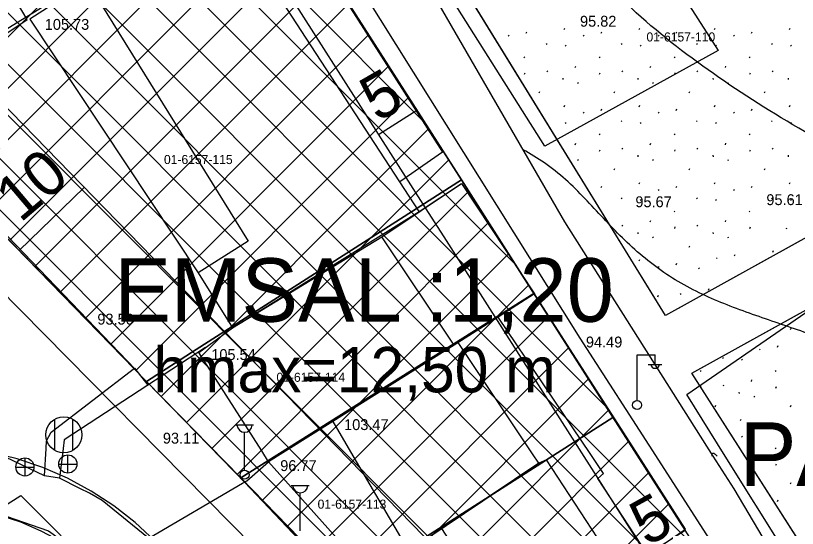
# Model space of a CAD drawing. Extents: x 412225 to 413380, y 4456471 to 4457189.
# Drawn here: x 412842.7 to 412929, y 4456580.8 to 4456637.4 of the extents above; entities that cross this region are included whole.
import ezdxf

# ---------------------------------------------------------------- set-up
doc = ezdxf.new("R2010")
doc.units = 0
for name, color, linetype in [('0_HALİHAZIR', 7, 'Continuous'), ('0_KADASTRO', 7, 'Continuous'), ('Level 20', 7, 'Continuous'), ('Level 28', 7, 'Continuous'), ('Level 30', 7, 'Continuous'), ('Level 34', 7, 'Continuous'), ('Level 41', 7, 'Continuous'), ('Level 62', 7, 'Continuous')]:
    doc.layers.add(name, color=color, linetype=linetype)

msp = doc.modelspace()

# ---------------------------------------------------------------- linework, layer by layer
at = {"layer": '0_HALİHAZIR'}
for p, q in [((412911.264, 4456594.958), (412911.264, 4456599.958)), ((412911.264, 4456599.958), (412913.264, 4456599.958)), ((412913.264, 4456598.958), (412913.264, 4456599.958)), ((412912.504, 4456598.918), (412914.004, 4456598.918)), ((412846.98, 4456589.425), (412846.98, 4456592.885)), ((412848.98, 4456589.425), (412848.98, 4456592.885)), ((412866.929, 4456592.246), (412868.929, 4456592.246)), ((412867.929, 4456587.246), (412867.929, 4456591.439)), ((412843.693, 4456586.602), (412843.693, 4456588.602)), ((412848.435, 4456586.926), (412848.435, 4456588.926)), ((412847.415, 4456587.916), (412849.415, 4456587.916)), ((412842.673, 4456587.592), (412844.673, 4456587.592)), ((412873.076, 4456585.571), (412875.076, 4456585.571)), ((412874.076, 4456580.571), (412874.076, 4456584.764))]:
    msp.add_line(p, q, dxfattribs=at)
for points in [[(412867.51, 4456663.509), (412872.358, 4456661.029), (412881.041, 4456663.489), (412895.246, 4456672.813), (412908.995, 4456651.055), (412920.23, 4456633.539), (412901.098, 4456623.008), (412880.299, 4456655.901)], [(412864.09, 4456649.23), (412861.323, 4456653.662), (412867.276, 4456657.602), (412889.795, 4456622.312), (412885.06, 4456619.071)], [(412919.679, 4456588.811), (412903.278, 4456614.656), (412885.748, 4456645.008), (412878.592, 4456656.738)], [(412871.802, 4456654.718), (412904.956, 4456601.822), (412913.295, 4456588.884)], [(412826.926, 4456625.298), (412827.917, 4456626.274), (412843.946, 4456636.945), (412841.419, 4456641.224), (412821.803, 4456629.264)], [(412855.859, 4456598.383), (412828.59, 4456626.722)], [(412869.824, 4456589.38), (412862.877, 4456600.24), (412866.615, 4456602.955), (412866.615, 4456602.955), (412866.615, 4456602.955), (412883.071, 4456613.007), (412887.214, 4456615.767), (412891.869, 4456618.868), (412899.927, 4456606.7), (412891.058, 4456601.034), (412872.443, 4456589.35)], [(412911.377, 4456588.906), (412899.927, 4456606.7), (412895.922, 4456604.142), (412891.509, 4456601.322), (412891.058, 4456601.034), (412877.666, 4456592.629), (412872.443, 4456589.35)], [(412921.008, 4456588.796), (412916.753, 4456595.597), (412933.097, 4456606.839)], [(412906.149, 4456588.966), (412895.922, 4456604.142), (412891.058, 4456601.034), (412877.666, 4456592.629), (412879.638, 4456589.268)], [(412863.609, 4456600.771), (412848.004, 4456590.594), (412847.894, 4456589.631)], [(412899.738, 4456589.039), (412891.509, 4456601.322), (412877.666, 4456592.629), (412879.638, 4456589.268)], [(412846.031, 4456589.652), (412846.081, 4456590.476), (412846.583, 4456591.432), (412855.769, 4456598.499), (412857.245, 4456596.621)], [(412881.845, 4456554.722), (412879.45, 4456557.461), (412865.623, 4456571.851), (412857.342, 4456579.74), (412852.222, 4456583.923), (412850.805, 4456584.701), (412849.763, 4456585.251), (412847.518, 4456586.365), (412845.846, 4456586.624), (412840.652, 4456589.088), (412835.581, 4456589.771)], [(412845.846, 4456586.624), (412846.031, 4456589.652)], [(412847.894, 4456589.631), (412847.518, 4456586.365)], [(412872.443, 4456589.35), (412870.588, 4456588.186), (412869.824, 4456589.38)], [(412872.443, 4456589.35), (412870.588, 4456588.186), (412891.81, 4456564.468), (412895.209, 4456566.817), (412897.721, 4456568.394), (412909.387, 4456575.969), (412912.447, 4456577.915), (412916.632, 4456580.74), (412911.377, 4456588.906)], [(412879.638, 4456589.268), (412886.04, 4456578.355), (412900.426, 4456588.012), (412899.738, 4456589.039)], [(412879.638, 4456589.268), (412886.04, 4456578.355), (412889.693, 4456580.807), (412897.721, 4456568.394), (412909.387, 4456575.969), (412912.447, 4456577.915), (412906.931, 4456586.341), (412907.561, 4456586.872), (412906.149, 4456588.966)], [(412913.295, 4456588.884), (412919.192, 4456579.735), (412920.588, 4456578.603), (412929.641, 4456561.983), (412929.614, 4456561.425), (412929.522, 4456560.992), (412924.043, 4456557.5)], [(412984.218, 4456588.075), (412978.772, 4456585.262), (412949.513, 4456570.696), (412935.083, 4456563.496), (412934.782, 4456563.569), (412921.975, 4456585.192), (412919.679, 4456588.811)], [(412927.589, 4456578.276), (412921.008, 4456588.796)], [(412857.276, 4456579.702), (412867.714, 4456585.805), (412868.194, 4456586.081), (412870.588, 4456588.186)], [(412867.943, 4456585.937), (412889.326, 4456563.352)], [(412849.345, 4456564.432), (412841.252, 4456573.231), (412832.897, 4456581.857), (412832.65, 4456582.223), (412832.65, 4456582.651), (412833.423, 4456583.292), (412837.875, 4456583.453), (412846.291, 4456580.566), (412852.841, 4456575.869), (412864.259, 4456564.282), (412874.838, 4456553.247), (412879.145, 4456548.669)]]:
    msp.add_lwpolyline(points, dxfattribs=at)
for points in [[(412862.806, 4456609.005), (412866.615, 4456602.955), (412887.214, 4456615.767), (412865.017, 4456649.812), (412850.743, 4456640.842), (412850.606, 4456641.13), (412844.237, 4456637.007)], [(412887.214, 4456615.767), (412865.017, 4456649.812), (412850.743, 4456640.842), (412868.32, 4456612.516), (412862.806, 4456609.005), (412866.615, 4456602.955), (412883.071, 4456613.007)], [(412891.058, 4456601.034), (412883.071, 4456613.007), (412891.869, 4456618.868), (412899.927, 4456606.7)], [(412889.693, 4456580.807), (412897.721, 4456568.394), (412909.387, 4456575.969), (412901.278, 4456588.385), (412900.426, 4456588.012)]]:
    msp.add_lwpolyline(points, close=True, dxfattribs=at)
for centre, radius in [((412911.275, 4456594.433), 0.5), ((412847.98, 4456591.155), 2), ((412843.678, 4456587.61), 1), ((412848.42, 4456587.934), 1), ((412867.929, 4456586.746), 0.5)]:
    msp.add_circle(centre, radius, dxfattribs=at)
for centre, radius, start, end in [((412913.265, 4456598.962), 0.474, 184.83843, 355.14641), ((412867.929, 4456592.276), 0.837, 183.298, 356.90719), ((412874.076, 4456585.601), 0.837, 183.298, 356.90719)]:
    msp.add_arc(centre, radius, start, end, dxfattribs=at)
for points in [[(413005.761, 4456630.522), (413001.136, 4456632.263), (412984.376, 4456642.94), (412977.117, 4456647.694), (412971.593, 4456652.141), (412957.205, 4456665.099), (412943.851, 4456675.858), (412940.258, 4456678.239), (412939.048, 4456679.041), (412936.231, 4456681.076), (412913.981, 4456697.425), (412905.411, 4456706.117)], [(413011.724, 4456606.102), (412995.239, 4456621.045), (412991.947, 4456623.876), (412990.801, 4456624.547), (412958.936, 4456637.403), (412954.567, 4456639.817), (412938.594, 4456650.328), (412929.62, 4456655.175), (412907.019, 4456665.994), (412895.993, 4456677.467), (412894.135, 4456680.08), (412893.583, 4456681.1), (412886.792, 4456695.431)], [(412954.779, 4456612.553), (412952.206, 4456613.697), (412941.009, 4456618.727), (412920.288, 4456630.573), (412911.175, 4456637.709), (412908.09, 4456640.597), (412896.792, 4456650.717), (412890.704, 4456656.374), (412889.418, 4456657.685), (412876.396, 4456672.773), (412875.794, 4456673.634), (412875.1, 4456674.94), (412874.235, 4456677.292), (412871.061, 4456682.644), (412869.151, 4456684.963)], [(412939.041, 4456598.618), (412936.32, 4456599.88), (412933.562, 4456601.052), (412930.757, 4456602.11), (412927.923, 4456603.093), (412925.084, 4456604.063), (412922.262, 4456605.079), (412919.483, 4456606.203), (412916.787, 4456607.502), (412914.237, 4456609.051), (412911.864, 4456610.861), (412909.647, 4456612.876), (412907.564, 4456615.031), (412905.512, 4456617.214), (412903.379, 4456619.302), (412901.039, 4456621.146), (412898.69, 4456622.599)], [(412919.523, 4456589.011), (412919.52, 4456588.986), (412919.527, 4456588.813)], [(412920.114, 4456588.806), (412919.983, 4456588.923), (412919.845, 4456589.03), (412919.691, 4456589.104), (412919.578, 4456589.085), (412919.535, 4456589.039)]]:
    msp.add_spline(points, degree=3, dxfattribs=at)
at = {"layer": '0_KADASTRO'}
for points in [[(412877.7, 4456663.9), (412892.499, 4456672.986), (412911.66, 4456684.75), (412947.76, 4456622.78), (412914.4, 4456604.32)], [(412824.012, 4456630.971), (412867.363, 4456657.565), (412891.881, 4456619.266), (412862.602, 4456600.548), (412857.121, 4456597.044)], [(412857.121, 4456597.044), (412862.602, 4456600.548), (412891.881, 4456619.266), (412899.872, 4456606.753), (412870.513, 4456588.289), (412867.507, 4456586.399)], [(412867.507, 4456586.399), (412870.513, 4456588.289), (412899.872, 4456606.753), (412908.609, 4456593.073), (412879.275, 4456574.337)], [(412917.33, 4456597.96), (412933.33, 4456606.81), (412953.48, 4456575.26), (412936.96, 4456567.22)], [(412879.275, 4456574.337), (412908.609, 4456593.073), (412916.574, 4456580.611), (412916.175, 4456580.357), (412905.604, 4456573.61), (412904.319, 4456572.79), (412896.563, 4456567.84), (412894.881, 4456566.767), (412889.808, 4456563.529), (412887.18, 4456566.226)], [(412831.32, 4456576.91), (412843.23, 4456584.47), (412896.33, 4456531.19), (412884.4, 4456523.61)]]:
    msp.add_lwpolyline(points, close=True, dxfattribs=at)
at = {"layer": 'Level 20'}
for p, q in [((412836.343, 4456632.677), (412865.806, 4456650.756)), ((412882.733, 4456624.259), (412886.947, 4456626.951)), ((412850.208, 4456618.449), (412843.046, 4456611.47))]:
    msp.add_line(p, q, dxfattribs=at)
for points in [[(412867.035, 4456648.833), (412887.632, 4456616.591), (412890.181, 4456612.594), (412904.356, 4456590.395), (412912.32, 4456577.931), (412920.976, 4456564.381)], [(412908.513, 4456558.634), (412896.927, 4456570.522), (412886.396, 4456581.334), (412864.245, 4456604.044), (412838.252, 4456630.718)]]:
    msp.add_lwpolyline(points, dxfattribs=at)
at = {"layer": 'Level 28'}
for p, q in [((412947.76, 4456622.803), (412914.391, 4456604.331)), ((412914.391, 4456604.331), (412912.816, 4456606.888)), ((412917.331, 4456597.957), (412933.321, 4456606.808)), ((412936.958, 4456567.223), (412917.331, 4456597.957))]:
    msp.add_line(p, q, dxfattribs=at)
for points in [[(412912.816, 4456606.888), (412881.404, 4456657.877)], [(412871.266, 4456651.496), (412891.846, 4456619.281), (412894.396, 4456615.284), (412908.57, 4456593.086), (412916.533, 4456580.623), (412928.276, 4456562.241)], [(412902.582, 4456550.392), (412889.765, 4456563.544), (412879.235, 4456574.354), (412857.085, 4456597.063), (412829.598, 4456625.27)]]:
    msp.add_lwpolyline(points, dxfattribs=at)
at = {"layer": 'Level 34'}
for p, q in [((412836.189, 4456629.419), (412859.559, 4456652.789)), ((412839.179, 4456615.438), (412872.814, 4456649.074)), ((412836.387, 4456618.303), (412866.716, 4456648.632)), ((412887.776, 4456625.653), (412865.538, 4456647.891)), ((412841.971, 4456612.573), (412875.019, 4456645.622)), ((412897.767, 4456610.004), (412862.066, 4456645.706)), ((412907.76, 4456594.355), (412858.594, 4456643.521)), ((412848.179, 4456636.965), (412842.7, 4456642.444)), ((412844.762, 4456609.708), (412877.224, 4456642.17)), ((412917.768, 4456578.69), (412855.122, 4456641.335)), ((412844.707, 4456634.78), (412839.194, 4456640.293)), ((412833.595, 4456621.168), (412851.453, 4456639.026)), ((412847.554, 4456606.843), (412879.429, 4456638.718)), ((412927.774, 4456563.027), (412851.651, 4456639.15)), ((412924.599, 4456560.545), (412848.179, 4456636.965)), ((412850.346, 4456603.978), (412881.634, 4456635.266)), ((412920.727, 4456558.76), (412844.707, 4456634.78)), ((412916.856, 4456556.974), (412841.236, 4456632.595)), ((412853.138, 4456601.113), (412883.839, 4456631.815)), ((412912.984, 4456555.189), (412837.763, 4456630.41)), ((412909.113, 4456553.404), (412834.291, 4456628.225)), ((412855.93, 4456598.248), (412886.044, 4456628.363)), ((412905.241, 4456551.618), (412830.82, 4456626.04)), ((412858.722, 4456595.384), (412888.249, 4456624.911)), ((412861.516, 4456592.521), (412890.454, 4456621.459)), ((412864.309, 4456589.657), (412892.659, 4456618.007)), ((412867.102, 4456586.793), (412894.862, 4456614.554)), ((412869.895, 4456583.929), (412897.067, 4456611.101)), ((412872.688, 4456581.066), (412899.271, 4456607.649)), ((412875.482, 4456578.202), (412901.476, 4456604.196)), ((412878.275, 4456575.338), (412903.68, 4456600.744)), ((412881.067, 4456572.474), (412905.885, 4456597.292)), ((412883.858, 4456569.608), (412908.089, 4456593.839)), ((412886.649, 4456566.742), (412910.294, 4456590.387)), ((412889.441, 4456563.877), (412912.5, 4456586.936)), ((412892.233, 4456561.012), (412914.705, 4456583.484))]:
    msp.add_line(p, q, dxfattribs=at)
at = {"layer": 'Level 41'}
for p, q in [((412903.221, 4456635.856), (412903.291, 4456636.016)), ((412911.514, 4456635.856), (412911.584, 4456636.016)), ((412919.807, 4456635.856), (412919.877, 4456636.016)), ((412928.1, 4456635.856), (412928.17, 4456636.016)), ((412897.023, 4456635.24), (412897.094, 4456635.134)), ((412899.011, 4456635.448), (412899.082, 4456635.608)), ((412905.316, 4456635.24), (412905.387, 4456635.134)), ((412907.304, 4456635.448), (412907.375, 4456635.608)), ((412913.609, 4456635.24), (412913.68, 4456635.134)), ((412915.597, 4456635.448), (412915.668, 4456635.608)), ((412921.902, 4456635.24), (412921.973, 4456635.134)), ((412923.89, 4456635.448), (412923.961, 4456635.608)), ((412901.231, 4456634.311), (412901.302, 4456634.204)), ((412909.524, 4456634.311), (412909.595, 4456634.204)), ((412917.817, 4456634.311), (412917.888, 4456634.204)), ((412926.11, 4456634.311), (412926.181, 4456634.204)), ((412903.33, 4456634.119), (412903.401, 4456634.012)), ((412911.623, 4456634.119), (412911.694, 4456634.012)), ((412919.916, 4456634.119), (412919.987, 4456634.012)), ((412928.209, 4456634.119), (412928.28, 4456634.012)), ((412898.775, 4456632.858), (412898.846, 4456632.751)), ((412907.068, 4456632.858), (412907.139, 4456632.751)), ((412915.361, 4456632.858), (412915.432, 4456632.751)), ((412923.654, 4456632.858), (412923.725, 4456632.751)), ((412904.427, 4456631.665), (412904.498, 4456631.824)), ((412912.72, 4456631.665), (412912.791, 4456631.824)), ((412921.013, 4456631.665), (412921.084, 4456631.824)), ((412898.833, 4456630.936), (412898.905, 4456631.096)), ((412901.298, 4456631.281), (412901.369, 4456631.174)), ((412907.126, 4456630.936), (412907.198, 4456631.096)), ((412909.591, 4456631.281), (412909.662, 4456631.174)), ((412915.419, 4456630.936), (412915.491, 4456631.096)), ((412917.884, 4456631.281), (412917.955, 4456631.174)), ((412923.712, 4456630.936), (412923.784, 4456631.096)), ((412926.177, 4456631.281), (412926.248, 4456631.174)), ((412903.056, 4456630.49), (412903.074, 4456630.33)), ((412904.686, 4456630.02), (412904.756, 4456629.913)), ((412911.349, 4456630.49), (412911.367, 4456630.33)), ((412912.979, 4456630.02), (412913.049, 4456629.913)), ((412919.642, 4456630.49), (412919.66, 4456630.33)), ((412921.272, 4456630.02), (412921.342, 4456629.913)), ((412927.935, 4456630.49), (412927.953, 4456630.33)), ((412900.449, 4456628.876), (412900.521, 4456629.036)), ((412908.742, 4456628.876), (412908.814, 4456629.036)), ((412917.035, 4456628.876), (412917.107, 4456629.036)), ((412925.328, 4456628.876), (412925.4, 4456629.036)), ((412903.221, 4456627.346), (412903.291, 4456627.506)), ((412911.514, 4456627.346), (412911.584, 4456627.506)), ((412919.807, 4456627.346), (412919.877, 4456627.506)), ((412928.1, 4456627.346), (412928.17, 4456627.506)), ((412905.316, 4456626.73), (412905.387, 4456626.624)), ((412907.304, 4456626.938), (412907.375, 4456627.098)), ((412913.609, 4456626.73), (412913.68, 4456626.624)), ((412915.597, 4456626.938), (412915.668, 4456627.098)), ((412921.902, 4456626.73), (412921.973, 4456626.624)), ((412923.89, 4456626.938), (412923.961, 4456627.098)), ((412909.524, 4456625.801), (412909.595, 4456625.694)), ((412917.817, 4456625.801), (412917.888, 4456625.694)), ((412926.11, 4456625.801), (412926.181, 4456625.694)), ((412903.33, 4456625.609), (412903.401, 4456625.502)), ((412911.623, 4456625.609), (412911.694, 4456625.502)), ((412919.916, 4456625.609), (412919.987, 4456625.502)), ((412928.209, 4456625.609), (412928.28, 4456625.502)), ((412907.068, 4456624.348), (412907.139, 4456624.241)), ((412915.361, 4456624.348), (412915.432, 4456624.241)), ((412923.654, 4456624.348), (412923.725, 4456624.241)), ((412904.427, 4456623.155), (412904.498, 4456623.314)), ((412912.72, 4456623.155), (412912.791, 4456623.314)), ((412921.013, 4456623.155), (412921.084, 4456623.314)), ((412907.126, 4456622.426), (412907.198, 4456622.586)), ((412909.591, 4456622.771), (412909.662, 4456622.664)), ((412915.419, 4456622.426), (412915.491, 4456622.586)), ((412917.884, 4456622.771), (412917.955, 4456622.664)), ((412923.712, 4456622.426), (412923.784, 4456622.586)), ((412926.177, 4456622.771), (412926.248, 4456622.664)), ((412904.686, 4456621.51), (412904.756, 4456621.403)), ((412911.349, 4456621.98), (412911.367, 4456621.82)), ((412912.979, 4456621.51), (412913.049, 4456621.403)), ((412919.642, 4456621.98), (412919.66, 4456621.82)), ((412921.272, 4456621.51), (412921.342, 4456621.403)), ((412927.935, 4456621.98), (412927.953, 4456621.82)), ((412908.742, 4456620.366), (412908.814, 4456620.526)), ((412917.035, 4456620.366), (412917.107, 4456620.526)), ((412925.328, 4456620.366), (412925.4, 4456620.526)), ((412911.514, 4456618.836), (412911.584, 4456618.996)), ((412919.807, 4456618.836), (412919.877, 4456618.996)), ((412928.1, 4456618.836), (412928.17, 4456618.996)), ((412907.304, 4456618.428), (412907.375, 4456618.588)), ((412913.609, 4456618.22), (412913.68, 4456618.114)), ((412915.597, 4456618.428), (412915.668, 4456618.588)), ((412921.902, 4456618.22), (412921.973, 4456618.114)), ((412923.89, 4456618.428), (412923.961, 4456618.588)), ((412909.524, 4456617.291), (412909.595, 4456617.184)), ((412911.623, 4456617.099), (412911.694, 4456616.992)), ((412917.817, 4456617.291), (412917.888, 4456617.184)), ((412919.916, 4456617.099), (412919.987, 4456616.992)), ((412926.11, 4456617.291), (412926.181, 4456617.184)), ((412928.209, 4456617.099), (412928.28, 4456616.992)), ((412915.361, 4456615.838), (412915.432, 4456615.731)), ((412923.654, 4456615.838), (412923.725, 4456615.731)), ((412912.72, 4456614.645), (412912.791, 4456614.804)), ((412921.013, 4456614.645), (412921.084, 4456614.804)), ((412909.591, 4456614.261), (412909.662, 4456614.154)), ((412915.419, 4456613.916), (412915.491, 4456614.076)), ((412917.884, 4456614.261), (412917.955, 4456614.154)), ((412923.712, 4456613.916), (412923.784, 4456614.076)), ((412927.712, 4456613.981), (412927.782, 4456613.874)), ((412911.349, 4456613.47), (412911.367, 4456613.31)), ((412912.979, 4456613), (412913.049, 4456612.893)), ((412919.642, 4456613.47), (412919.66, 4456613.31)), ((412921.272, 4456613), (412921.342, 4456612.893)), ((412917.035, 4456611.856), (412917.107, 4456612.016)), ((412922.037, 4456610.899), (412922.108, 4456611.059)), ((412926.247, 4456611.307), (412926.317, 4456611.467)), ((412911.514, 4456610.326), (412911.584, 4456610.486)), ((412920.049, 4456610.691), (412920.12, 4456610.585)), ((412913.609, 4456609.71), (412913.68, 4456609.604)), ((412915.597, 4456609.918), (412915.668, 4456610.078)), ((412918.063, 4456609.57), (412918.134, 4456609.463)), ((412916.031, 4456606.732), (412916.102, 4456606.625)), ((412919.16, 4456607.116), (412919.231, 4456607.275)), ((412913.566, 4456606.387), (412913.638, 4456606.547)), ((412928.201, 4456602.765), (412928.273, 4456602.925)), ((412924.775, 4456600.619), (412924.846, 4456600.513)), ((412926.763, 4456600.827), (412926.834, 4456600.987)), ((412920.69, 4456599.69), (412920.761, 4456599.583)), ((412922.789, 4456599.498), (412922.86, 4456599.391)), ((412918.234, 4456598.237), (412918.305, 4456598.13)), ((412926.527, 4456598.237), (412926.598, 4456598.13)), ((412923.886, 4456597.044), (412923.957, 4456597.203)), ((412918.328, 4456596.395), (412918.364, 4456596.475)), ((412920.757, 4456596.66), (412920.828, 4456596.553)), ((412926.585, 4456596.315), (412926.657, 4456596.475)), ((412922.515, 4456595.869), (412922.533, 4456595.709)), ((412924.145, 4456595.399), (412924.215, 4456595.292)), ((412919.908, 4456594.255), (412919.98, 4456594.415)), ((412928.201, 4456594.255), (412928.273, 4456594.415)), ((412922.68, 4456592.725), (412922.75, 4456592.885)), ((412924.775, 4456592.109), (412924.846, 4456592.003)), ((412926.763, 4456592.317), (412926.834, 4456592.477)), ((412922.789, 4456590.988), (412922.86, 4456590.881)), ((412926.527, 4456589.727), (412926.598, 4456589.62)), ((412923.886, 4456588.534), (412923.957, 4456588.693)), ((412926.585, 4456587.805), (412926.657, 4456587.965)), ((412928.201, 4456585.745), (412928.273, 4456585.905)), ((412926.763, 4456583.807), (412926.834, 4456583.967))]:
    msp.add_line(p, q, dxfattribs=at)
at = {"layer": 'Level 62'}
msp.add_line((412903.338, 4456544.013), (412825.552, 4456622.724), dxfattribs=at)
for points in [[(412858.038, 4456579.465), (412855.854, 4456581.492), (412853.505, 4456583.327), (412851.008, 4456584.955), (412848.382, 4456586.365), (412845.646, 4456587.546), (412842.819, 4456588.49), (412839.922, 4456589.19), (412836.975, 4456589.641)], [(412853.418, 4456574.893), (412851.626, 4456576.556), (412849.698, 4456578.058), (412847.648, 4456579.39), (412845.492, 4456580.542), (412843.246, 4456581.504), (412840.925, 4456582.271), (412838.546, 4456582.835), (412836.129, 4456583.194)]]:
    msp.add_lwpolyline(points, dxfattribs=at)

# ---------------------------------------------------------------- texts
at = {"layer": '0_HALİHAZIR'}
for s, p in [('105.73', (412845.875, 4456635.82)), ('95.82', (412904.97, 4456636.166)), ('95.67', (412911.083, 4456616.258)), ('95.61', (412925.546, 4456616.487)), ('93.50', (412851.681, 4456603.312)), ('94.49', (412905.62, 4456600.79)), ('105.54', (412864.256, 4456599.405)), ('103.47', (412878.923, 4456591.677)), ('93.11', (412858.914, 4456590.184)), ('96.77', (412871.869, 4456587.156))]:
    msp.add_text(s, height=1.2, dxfattribs=at).set_placement(p)
at = {"layer": '0_KADASTRO'}
for s, p in [('01-6157-110', (412912.307, 4456634.539)), ('01-6157-110', (412912.307, 4456634.539)), ('01-6157-115', (412859.032, 4456621.018)), ('01-6157-115', (412859.032, 4456621.018)), ('01-6157-114', (412871.455, 4456597.002)), ('01-6157-114', (412871.455, 4456597.002)), ('01-6157-113', (412875.998, 4456583.007)), ('01-6157-113', (412875.998, 4456583.007))]:
    msp.add_text(s, height=1, dxfattribs=at).set_placement(p)
at = {"layer": 'Level 20'}
for s, rotation, p in [('5', 29.73158, (412882.603, 4456625.569)), ('10', 40.33612, (412843.16, 4456614.457)), ('5', 28.84139, (412912.331, 4456578.791))]:
    msp.add_text(s, height=5, rotation=rotation, dxfattribs=at).set_placement(p)
at = {"layer": 'Level 30'}
for s, height, p in [('EMSAL :1,20', 7, (412853.55, 4456603.622)), ('hmax=12,50 m', 5, (412857.865, 4456595.839))]:
    msp.add_text(s, height=height, dxfattribs=at).set_placement(p)
at = {"layer": 'Level 41'}
msp.add_text('PARK', height=7, dxfattribs=at).set_placement((412922.61, 4456585.521))

doc.saveas('drawing.dxf')
